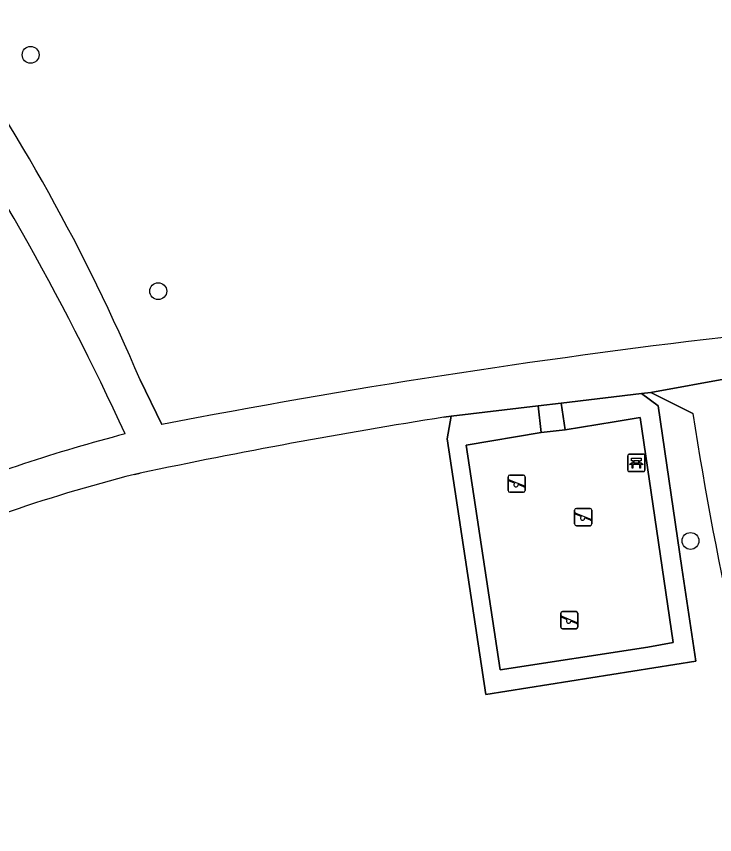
# Model space of a CAD drawing. Extents: x 158086 to 159499, y 382904 to 383981.
# Drawn here: x 158992.83 to 159033.29, y 383569.13 to 383616.58 of the extents above; entities that cross this region are included whole.
import ezdxf

# ---------------------------------------------------------------- set-up
doc = ezdxf.new("R2010")
doc.units = 0
for name, color, linetype in [('IMGEO_Bank', 7, 'Continuous'), ('IMGEO_Boom', 7, 'Continuous'), ('IMGEO_Groenvoorziening', 7, 'Continuous'), ('IMGEO_Haag', 7, 'Continuous'), ('IMGEO_Speelvoorziening', 7, 'Continuous'), ('IMGEO_Terreindeel_zand', 7, 'Continuous'), ('IMGEO_Voetpad_halfverhard', 7, 'Continuous'), ('IMGEO_Voetpad_open', 7, 'Continuous')]:
    doc.layers.add(name, color=color, linetype=linetype)

msp = doc.modelspace()

# ---------------------------------------------------------------- linework, layer by layer
at = {"layer": 'IMGEO_Bank'}
for p, q in [((159028.252, 383590.26), (159028.252, 383591.101)), ((159028.252, 383591.101), (159028.252, 383590.26)), ((159028.327, 383591.185), (159029.168, 383591.185)), ((159029.168, 383591.185), (159028.327, 383591.185)), ((159029.252, 383591.11), (159029.252, 383590.269)), ((159029.252, 383590.269), (159029.252, 383591.11)), ((159028.949, 383590.583), (159028.556, 383590.583)), ((159028.561, 383590.691), (159028.561, 383590.797)), ((159028.605, 383590.797), (159028.605, 383590.691)), ((159028.893, 383590.803), (159028.611, 383590.803)), ((159028.611, 383590.685), (159028.893, 383590.685)), ((159028.899, 383590.691), (159028.899, 383590.797)), ((159028.943, 383590.797), (159028.943, 383590.691)), ((159029.177, 383590.185), (159028.336, 383590.185)), ((159028.336, 383590.185), (159029.177, 383590.185))]:
    msp.add_line(p, q, dxfattribs=at)
for points in [[(159028.499, 383590.583), (159028.357, 383590.583), (159028.469, 383590.685), (159028.555, 383590.685)], [(159028.555, 383590.803), (159028.469, 383590.803), (159028.469, 383590.964), (159029.032, 383590.964), (159029.032, 383590.803), (159028.949, 383590.803)], [(159028.549, 383590.576), (159028.549, 383590.369), (159028.506, 383590.369), (159028.506, 383590.576)], [(159028.949, 383590.685), (159029.032, 383590.685), (159029.144, 383590.583), (159029.005, 383590.583)], [(159028.999, 383590.576), (159028.999, 383590.369), (159028.955, 383590.369), (159028.955, 383590.576)]]:
    msp.add_lwpolyline(points, dxfattribs=at)
for centre, radius, start, end in [((159028.33, 383591.107), 0.0779, 92.4484, 184.2845), ((159028.33, 383591.107), 0.0779, 92.4484, 184.2845), ((159029.174, 383591.107), 0.0779, 2.4484, 94.2845), ((159029.174, 383591.107), 0.0779, 2.4484, 94.2845), ((159028.499, 383590.576), 0.00671, 2.8957, 87.1043), ((159028.556, 383590.576), 0.00671, 92.8957, 177.1043), ((159028.554, 383590.796), 0.00671, 2.8957, 87.1043), ((159028.554, 383590.692), 0.00671, 272.8957, 357.1043), ((159028.611, 383590.796), 0.00671, 92.8957, 177.1043), ((159028.611, 383590.692), 0.00671, 182.8957, 267.1043), ((159028.893, 383590.796), 0.00671, 2.8957, 87.1043), ((159028.893, 383590.692), 0.00671, 272.8957, 357.1043), ((159028.95, 383590.796), 0.00671, 92.8957, 177.1043), ((159028.95, 383590.692), 0.00671, 182.8957, 267.1043), ((159028.948, 383590.576), 0.00671, 2.8957, 87.1043), ((159029.005, 383590.576), 0.00671, 92.8957, 177.1043), ((159028.33, 383590.263), 0.0779, 182.4484, 274.2845), ((159028.33, 383590.263), 0.0779, 182.4484, 274.2845), ((159029.174, 383590.263), 0.0779, 272.4484, 4.2845), ((159029.174, 383590.263), 0.0779, 272.4484, 4.2845)]:
    msp.add_arc(centre, radius, start, end, dxfattribs=at)
at = {"layer": 'IMGEO_Boom'}
for centre in [(158993.654, 383614.342), (159001.051, 383600.641), (159031.891, 383586.157)]:
    msp.add_circle(centre, 0.489, dxfattribs=at)
at = {"layer": 'IMGEO_Groenvoorziening'}
for points in [[(159000, 383595.501), (159001.252, 383592.905)], [(159032.021, 383593.55), (159029.602, 383594.768), (159029.06, 383594.704), (159030.009, 383593.999), (159031.397, 383584.594), (159032.196, 383579.188), (159020.038, 383577.244), (159017.794, 383592.069), (159018.031, 383593.393), (159017.603, 383593.326)], [(159000, 383590.08), (158999.665, 383590.009)]]:
    msp.add_lwpolyline(points, dxfattribs=at)
msp.add_lwpolyline([(159031.397, 383584.594), (159030.009, 383593.999), (159029.06, 383594.704), (159024.399, 383594.149), (159024.634, 383592.604), (159027.476, 383593.067), (159028.97, 383593.311), (159030.895, 383580.275), (159029.414, 383580.005), (159020.865, 383578.681), (159018.892, 383591.714), (159023.242, 383592.438), (159023.071, 383593.992), (159018.031, 383593.393), (159017.794, 383592.069), (159020.038, 383577.244), (159032.196, 383579.188)], close=True, dxfattribs=at)
for centre, radius, start, end in [((158893.054, 383549.951), 116.242, 23.0697, 34.96977), ((158863.409, 383530.385), 149.196, 24.54374, 34.7056), ((159085.326, 383158.657), 442.312, 96.6869, 100.95742), ((159239.895, 383625.948), 210.384, 188.85836, 203.83665), ((159069.446, 383262.831), 334.537, 98.91497, 101.98102), ((159023.018, 383500.621), 94.799, 104.59861, 112.01722), ((159021.811, 383502.386), 90.378, 104.18416, 114.35102)]:
    msp.add_arc(centre, radius, start, end, dxfattribs=at)
at = {"layer": 'IMGEO_Haag'}
msp.add_lwpolyline([(159031.397, 383584.594), (159030.009, 383593.999), (159029.06, 383594.704), (159024.399, 383594.149), (159024.634, 383592.604), (159027.476, 383593.067), (159028.97, 383593.311), (159030.895, 383580.275), (159029.414, 383580.005), (159020.865, 383578.681), (159018.892, 383591.714), (159023.242, 383592.438), (159023.071, 383593.992), (159018.031, 383593.393), (159017.794, 383592.069), (159020.038, 383577.244), (159032.196, 383579.188)], close=True, dxfattribs=at)
at = {"layer": 'IMGEO_Speelvoorziening'}
for p, q in [((159021.319, 383589.076), (159021.319, 383589.876)), ((159021.319, 383589.876), (159021.319, 383589.076)), ((159021.702, 383589.504), (159021.363, 383589.641)), ((159021.388, 383589.701), (159022.264, 383589.348)), ((159021.419, 383589.976), (159022.209, 383589.976)), ((159022.209, 383589.976), (159021.419, 383589.976)), ((159022.309, 383589.876), (159022.309, 383589.076)), ((159022.309, 383589.076), (159022.309, 383589.876)), ((159022.24, 383589.288), (159021.9, 383589.425)), ((159022.209, 383588.976), (159021.419, 383588.976)), ((159021.419, 383588.976), (159022.209, 383588.976)), ((159025.18, 383587.142), (159025.18, 383587.942)), ((159025.18, 383587.942), (159025.18, 383587.142)), ((159025.563, 383587.57), (159025.224, 383587.707)), ((159025.249, 383587.767), (159026.125, 383587.414)), ((159025.28, 383588.042), (159026.07, 383588.042)), ((159026.07, 383588.042), (159025.28, 383588.042)), ((159026.17, 383587.942), (159026.17, 383587.142)), ((159026.17, 383587.142), (159026.17, 383587.942)), ((159026.101, 383587.354), (159025.761, 383587.491)), ((159026.07, 383587.042), (159025.28, 383587.042)), ((159025.28, 383587.042), (159026.07, 383587.042)), ((159024.469, 383582.062), (159025.259, 383582.062)), ((159025.259, 383582.062), (159024.469, 383582.062)), ((159024.369, 383581.162), (159024.369, 383581.962)), ((159024.369, 383581.962), (159024.369, 383581.162)), ((159024.752, 383581.59), (159024.413, 383581.727)), ((159024.438, 383581.787), (159025.314, 383581.434)), ((159025.359, 383581.962), (159025.359, 383581.162)), ((159025.359, 383581.162), (159025.359, 383581.962)), ((159025.259, 383581.062), (159024.469, 383581.062)), ((159024.469, 383581.062), (159025.259, 383581.062)), ((159025.29, 383581.374), (159024.95, 383581.511))]:
    msp.add_line(p, q, dxfattribs=at)
for centre, radius, start, end in [((159021.419, 383589.876), 0.1, 90, 180), ((159021.419, 383589.876), 0.1, 90, 180), ((159021.376, 383589.671), 0.0327, 68.078, 248.078), ((159022.209, 383589.876), 0.1, 0, 90), ((159022.209, 383589.876), 0.1, 360, 90), ((159021.781, 383589.414), 0.12, 130.9928, 5.1632), ((159022.252, 383589.318), 0.0327, 248.078, 68.078), ((159021.419, 383589.076), 0.1, 180, 270), ((159021.419, 383589.076), 0.1, 180, 270), ((159022.209, 383589.076), 0.1, 270, 0), ((159022.209, 383589.076), 0.1, 270, 0), ((159025.28, 383587.942), 0.1, 90, 180), ((159025.28, 383587.942), 0.1, 90, 180), ((159025.237, 383587.737), 0.0327, 68.078, 248.078), ((159026.07, 383587.942), 0.1, 0, 90), ((159026.07, 383587.942), 0.1, 360, 90), ((159025.642, 383587.48), 0.12, 130.9928, 5.1632), ((159026.113, 383587.384), 0.0327, 248.078, 68.078), ((159025.28, 383587.142), 0.1, 180, 270), ((159025.28, 383587.142), 0.1, 180, 270), ((159026.07, 383587.142), 0.1, 270, 0), ((159026.07, 383587.142), 0.1, 270, 0), ((159024.469, 383581.962), 0.1, 90, 180), ((159024.469, 383581.962), 0.1, 90, 180), ((159025.259, 383581.962), 0.1, 0, 90), ((159025.259, 383581.962), 0.1, 360, 90), ((159024.426, 383581.757), 0.0327, 68.078, 248.078), ((159024.831, 383581.5), 0.12, 130.9928, 5.1632), ((159024.469, 383581.162), 0.1, 180, 270), ((159024.469, 383581.162), 0.1, 180, 270), ((159025.259, 383581.162), 0.1, 270, 0), ((159025.259, 383581.162), 0.1, 270, 0), ((159025.302, 383581.404), 0.0327, 248.078, 68.078)]:
    msp.add_arc(centre, radius, start, end, dxfattribs=at)
at = {"layer": 'IMGEO_Terreindeel_zand'}
msp.add_lwpolyline([(159024.634, 383592.604), (159023.242, 383592.438), (159018.892, 383591.714), (159020.865, 383578.681), (159029.414, 383580.005), (159030.895, 383580.275), (159028.97, 383593.311), (159027.476, 383593.067)], close=True, dxfattribs=at)
at = {"layer": 'IMGEO_Voetpad_halfverhard'}
for points in [[(159017.603, 383593.326), (159018.031, 383593.393), (159023.071, 383593.992), (159024.399, 383594.149), (159029.06, 383594.704), (159029.602, 383594.768), (159034.248, 383595.614), (159034.786, 383595.856)], [(159001.252, 383592.905), (159000, 383595.501)], [(159034.248, 383595.614), (159029.602, 383594.768), (159032.021, 383593.55)], [(158999.665, 383590.009), (159000, 383590.08)]]:
    msp.add_lwpolyline(points, dxfattribs=at)
for centre, radius, start, end in [((158893.054, 383549.951), 116.242, 23.0697, 34.96977), ((158863.409, 383530.385), 149.196, 24.54374, 34.7056), ((159085.326, 383158.657), 442.312, 96.6869, 100.95742), ((159239.895, 383625.948), 210.384, 188.85836, 203.83665), ((159069.446, 383262.831), 334.537, 98.91497, 101.98102), ((159023.018, 383500.621), 94.799, 104.59861, 112.01722), ((159021.811, 383502.386), 90.378, 104.18416, 114.35102)]:
    msp.add_arc(centre, radius, start, end, dxfattribs=at)
at = {"layer": 'IMGEO_Voetpad_open'}
msp.add_lwpolyline([(159024.399, 383594.149), (159023.071, 383593.992), (159023.242, 383592.438), (159024.634, 383592.604)], close=True, dxfattribs=at)

doc.saveas('drawing.dxf')
